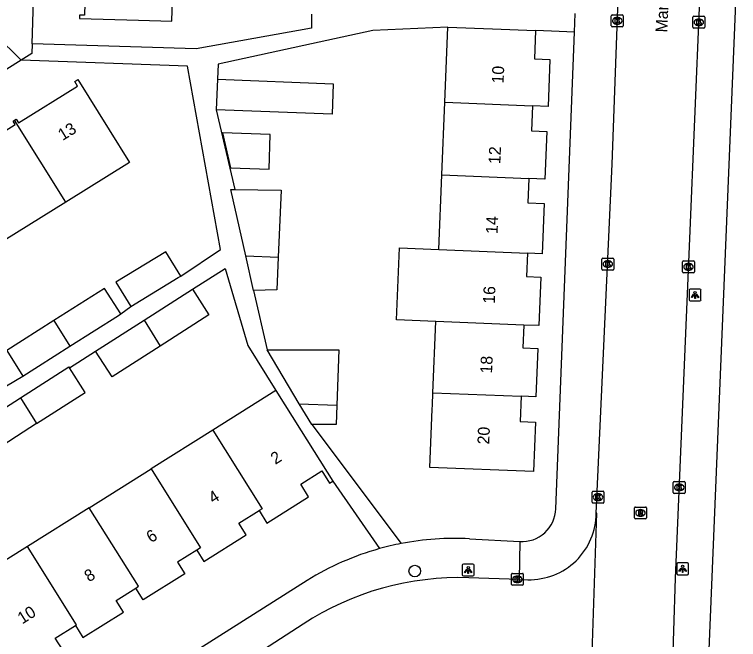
# Model space of a CAD drawing. Extents: x 160077 to 160945, y 386481 to 387498.
# Drawn here: x 160560.3 to 160621.4, y 386632.1 to 386684.8 of the extents above; entities that cross this region are included whole.
import ezdxf

# ---------------------------------------------------------------- set-up
doc = ezdxf.new("R2010")
doc.units = 0
for name, color, linetype in [('IMGEO_Boom', 7, 'Continuous'), ('IMGEO_Kolk', 7, 'Continuous'), ('IMGEO_Lichtpunt', 7, 'Continuous'), ('IMGEO_Openbare_ruimte_label', 7, 'Continuous'), ('IMGEO_Pand', 7, 'Continuous'), ('IMGEO_Pand_nummerreeks', 7, 'Continuous'), ('IMGEO_Rijbaan_lokaal_open', 7, 'Continuous'), ('IMGEO_Rioolput', 7, 'Continuous'), ('IMGEO_Voetpad_open', 7, 'Continuous')]:
    doc.layers.add(name, color=color, linetype=linetype)

msp = doc.modelspace()

# ---------------------------------------------------------------- linework, layer by layer
at = {"layer": 'IMGEO_Boom'}
msp.add_circle((160594.062, 386637.884), 0.489, dxfattribs=at)
at = {"layer": 'IMGEO_Kolk'}
for p, q in [((160610.656, 386683.877), (160610.656, 386684.729)), ((160610.731, 386684.803), (160611.583, 386684.803)), ((160611.144, 386684.583), (160611.169, 386684.583)), ((160611.657, 386684.729), (160611.657, 386683.877)), ((160617.542, 386683.758), (160617.542, 386684.61)), ((160617.617, 386684.684), (160618.469, 386684.684)), ((160618.03, 386684.464), (160618.055, 386684.464)), ((160618.543, 386684.61), (160618.543, 386683.758)), ((160611.583, 386683.803), (160610.731, 386683.803)), ((160611.167, 386684.023), (160611.142, 386684.023)), ((160618.053, 386683.904), (160618.028, 386683.904)), ((160618.469, 386683.684), (160617.617, 386683.684)), ((160609.934, 386664.28), (160610.786, 386664.28)), ((160609.859, 386663.354), (160609.859, 386664.206)), ((160610.347, 386664.06), (160610.372, 386664.06)), ((160610.86, 386664.206), (160610.86, 386663.354)), ((160616.671, 386663.121), (160616.671, 386663.973)), ((160616.746, 386664.047), (160617.598, 386664.047)), ((160617.159, 386663.827), (160617.184, 386663.827)), ((160617.672, 386663.973), (160617.672, 386663.121)), ((160610.786, 386663.28), (160609.934, 386663.28)), ((160610.37, 386663.5), (160610.345, 386663.5)), ((160617.598, 386663.047), (160616.746, 386663.047)), ((160617.182, 386663.267), (160617.157, 386663.267)), ((160615.89, 386644.511), (160615.89, 386645.363)), ((160615.965, 386645.437), (160616.817, 386645.437)), ((160616.891, 386645.363), (160616.891, 386644.511)), ((160616.378, 386645.217), (160616.403, 386645.217)), ((160609.032, 386643.69), (160609.032, 386644.542)), ((160609.107, 386644.616), (160609.959, 386644.616)), ((160609.52, 386644.396), (160609.545, 386644.396)), ((160610.033, 386644.542), (160610.033, 386643.69)), ((160616.817, 386644.437), (160615.965, 386644.437)), ((160616.401, 386644.657), (160616.376, 386644.657)), ((160609.959, 386643.616), (160609.107, 386643.616)), ((160609.543, 386643.836), (160609.518, 386643.836)), ((160602.225, 386636.756), (160602.225, 386637.608)), ((160602.3, 386637.682), (160603.152, 386637.682)), ((160602.713, 386637.462), (160602.738, 386637.462)), ((160603.226, 386637.608), (160603.226, 386636.756)), ((160602.736, 386636.902), (160602.711, 386636.902)), ((160603.152, 386636.682), (160602.3, 386636.682))]:
    msp.add_line(p, q, dxfattribs=at)
for points in [[(160610.656, 386683.877), (160610.656, 386684.729)], [(160610.731, 386684.803), (160611.583, 386684.803)], [(160610.977, 386684.503), (160611.1, 386684.503), (160611.1, 386684.352), (160611.23, 386684.503), (160611.394, 386684.503), (160611.248, 386684.352), (160611.401, 386684.103), (160611.249, 386684.103), (160611.164, 386684.267), (160611.1, 386684.2), (160611.1, 386684.103), (160610.977, 386684.103), (160610.977, 386684.503)], [(160611.657, 386684.729), (160611.657, 386683.877)], [(160617.542, 386683.758), (160617.542, 386684.61)], [(160617.617, 386684.684), (160618.469, 386684.684)], [(160618.543, 386684.61), (160618.543, 386683.758)], [(160611.583, 386683.803), (160610.731, 386683.803)], [(160617.863, 386684.384), (160617.986, 386684.384), (160617.986, 386684.233), (160618.116, 386684.384), (160618.28, 386684.384), (160618.134, 386684.233), (160618.287, 386683.984), (160618.135, 386683.984), (160618.05, 386684.148), (160617.986, 386684.081), (160617.986, 386683.984), (160617.863, 386683.984), (160617.863, 386684.384)], [(160618.469, 386683.684), (160617.617, 386683.684)], [(160609.934, 386664.28), (160610.786, 386664.28)], [(160609.859, 386663.354), (160609.859, 386664.206)], [(160610.18, 386663.98), (160610.303, 386663.98), (160610.303, 386663.829), (160610.433, 386663.98), (160610.597, 386663.98), (160610.451, 386663.829), (160610.604, 386663.58), (160610.452, 386663.58), (160610.367, 386663.744), (160610.303, 386663.677), (160610.303, 386663.58), (160610.18, 386663.58), (160610.18, 386663.98)], [(160610.86, 386664.206), (160610.86, 386663.354)], [(160616.671, 386663.121), (160616.671, 386663.973)], [(160616.746, 386664.047), (160617.598, 386664.047)], [(160616.992, 386663.747), (160617.115, 386663.747), (160617.115, 386663.596), (160617.245, 386663.747), (160617.409, 386663.747), (160617.263, 386663.596), (160617.416, 386663.347), (160617.264, 386663.347), (160617.179, 386663.511), (160617.115, 386663.444), (160617.115, 386663.347), (160616.992, 386663.347), (160616.992, 386663.747)], [(160617.672, 386663.973), (160617.672, 386663.121)], [(160610.786, 386663.28), (160609.934, 386663.28)], [(160617.598, 386663.047), (160616.746, 386663.047)], [(160615.89, 386644.511), (160615.89, 386645.363)], [(160615.965, 386645.437), (160616.817, 386645.437)], [(160616.891, 386645.363), (160616.891, 386644.511)], [(160616.211, 386645.137), (160616.334, 386645.137), (160616.334, 386644.986), (160616.464, 386645.137), (160616.628, 386645.137), (160616.482, 386644.986), (160616.635, 386644.737), (160616.483, 386644.737), (160616.398, 386644.901), (160616.334, 386644.834), (160616.334, 386644.737), (160616.211, 386644.737), (160616.211, 386645.137)], [(160609.032, 386643.69), (160609.032, 386644.542)], [(160609.107, 386644.616), (160609.959, 386644.616)], [(160609.353, 386644.316), (160609.476, 386644.316), (160609.476, 386644.165), (160609.606, 386644.316), (160609.77, 386644.316), (160609.624, 386644.165), (160609.777, 386643.916), (160609.625, 386643.916), (160609.54, 386644.08), (160609.476, 386644.013), (160609.476, 386643.916), (160609.353, 386643.916), (160609.353, 386644.316)], [(160610.033, 386644.542), (160610.033, 386643.69)], [(160616.817, 386644.437), (160615.965, 386644.437)], [(160609.959, 386643.616), (160609.107, 386643.616)], [(160602.225, 386636.756), (160602.225, 386637.608)], [(160602.3, 386637.682), (160603.152, 386637.682)], [(160602.546, 386637.382), (160602.669, 386637.382), (160602.669, 386637.231), (160602.799, 386637.382), (160602.963, 386637.382), (160602.817, 386637.231), (160602.97, 386636.982), (160602.818, 386636.982), (160602.733, 386637.146), (160602.669, 386637.079), (160602.669, 386636.982), (160602.546, 386636.982), (160602.546, 386637.382)], [(160603.226, 386637.608), (160603.226, 386636.756)], [(160603.152, 386636.682), (160602.3, 386636.682)]]:
    msp.add_lwpolyline(points, dxfattribs=at)
for centre, start, end in [((160610.733, 386684.727), 91.55205, 178.44795), ((160610.733, 386684.727), 91.55205, 178.44795), ((160611.581, 386684.727), 1.55205, 88.44795), ((160611.581, 386684.727), 1.55205, 88.44795), ((160617.619, 386684.608), 91.55205, 178.44795), ((160617.619, 386684.608), 91.55205, 178.44795), ((160618.467, 386684.608), 1.55205, 88.44795), ((160618.467, 386684.608), 1.55205, 88.44795), ((160610.733, 386683.879), 181.55205, 268.44795), ((160610.733, 386683.879), 181.55205, 268.44795), ((160611.581, 386683.879), 271.55205, 358.44795), ((160611.581, 386683.879), 271.55205, 358.44795), ((160617.619, 386683.76), 181.55205, 268.44795), ((160617.619, 386683.76), 181.55205, 268.44795), ((160618.467, 386683.76), 271.55205, 358.44795), ((160618.467, 386683.76), 271.55205, 358.44795), ((160609.936, 386664.204), 91.55205, 178.44795), ((160609.936, 386664.204), 91.55205, 178.44795), ((160610.784, 386664.204), 1.55205, 88.44795), ((160610.784, 386664.204), 1.55205, 88.44795), ((160616.748, 386663.971), 91.55205, 178.44795), ((160616.748, 386663.971), 91.55205, 178.44795), ((160617.596, 386663.971), 1.55205, 88.44795), ((160617.596, 386663.971), 1.55205, 88.44795), ((160609.936, 386663.356), 181.55205, 268.44795), ((160609.936, 386663.356), 181.55205, 268.44795), ((160610.784, 386663.356), 271.55205, 358.44795), ((160610.784, 386663.356), 271.55205, 358.44795), ((160616.748, 386663.123), 181.55205, 268.44795), ((160616.748, 386663.123), 181.55205, 268.44795), ((160617.596, 386663.123), 271.55205, 358.44795), ((160617.596, 386663.123), 271.55205, 358.44795), ((160615.967, 386645.361), 91.55205, 178.44795), ((160615.967, 386645.361), 91.55205, 178.44795), ((160616.815, 386645.361), 1.55205, 88.44795), ((160616.815, 386645.361), 1.55205, 88.44795), ((160609.109, 386644.54), 91.55205, 178.44795), ((160609.109, 386644.54), 91.55205, 178.44795), ((160609.957, 386644.54), 1.55205, 88.44795), ((160609.957, 386644.54), 1.55205, 88.44795), ((160615.967, 386644.513), 181.55205, 268.44795), ((160615.967, 386644.513), 181.55205, 268.44795), ((160616.815, 386644.513), 271.55205, 358.44795), ((160616.815, 386644.513), 271.55205, 358.44795), ((160609.109, 386643.692), 181.55205, 268.44795), ((160609.109, 386643.692), 181.55205, 268.44795), ((160609.957, 386643.692), 271.55205, 358.44795), ((160609.957, 386643.692), 271.55205, 358.44795), ((160602.302, 386637.606), 91.55205, 178.44795), ((160602.302, 386637.606), 91.55205, 178.44795), ((160603.15, 386637.606), 1.55205, 88.44795), ((160603.15, 386637.606), 1.55205, 88.44795), ((160602.302, 386636.758), 181.55205, 268.44795), ((160602.302, 386636.758), 181.55205, 268.44795), ((160603.15, 386636.758), 271.55205, 358.44795), ((160603.15, 386636.758), 271.55205, 358.44795)]:
    msp.add_arc(centre, 0.0765, start, end, dxfattribs=at)
for centre, major_axis, ratio, start_param, end_param in [((160611.143, 386684.303), (-0.387, 0.002), 0.722429, 4.712389, 7.853982), ((160611.168, 386684.303), (-0.39, 0.002), 0.717154, 1.570796, 4.712389), ((160618.029, 386684.184), (-0.387, 0.002), 0.722429, 4.712389, 7.853982), ((160618.054, 386684.184), (-0.39, 0.002), 0.717154, 1.570796, 4.712389), ((160610.346, 386663.78), (-0.387, 0.002), 0.722429, 4.712389, 7.853982), ((160610.371, 386663.78), (-0.39, 0.002), 0.717154, 1.570796, 4.712389), ((160617.158, 386663.547), (-0.387, 0.002), 0.722429, 4.712389, 7.853982), ((160617.183, 386663.547), (-0.39, 0.002), 0.717154, 1.570796, 4.712389), ((160616.377, 386644.937), (-0.387, 0.002), 0.722429, 4.712389, 7.853982), ((160616.402, 386644.937), (-0.39, 0.002), 0.717154, 1.570796, 4.712389), ((160609.519, 386644.116), (-0.387, 0.002), 0.722429, 4.712389, 7.853982), ((160609.544, 386644.116), (-0.39, 0.002), 0.717154, 1.570796, 4.712389), ((160602.712, 386637.182), (-0.387, 0.002), 0.722429, 4.712389, 7.853982), ((160602.737, 386637.182), (-0.39, 0.002), 0.717154, 1.570796, 4.712389)]:
    msp.add_ellipse(centre, major_axis=major_axis, ratio=ratio, start_param=start_param, end_param=end_param, dxfattribs=at)
at = {"layer": 'IMGEO_Lichtpunt'}
for p, q in [((160617.23, 386661.573), (160617.23, 386660.766)), ((160617.23, 386661.573), (160617.23, 386660.766)), ((160618.132, 386661.668), (160617.324, 386661.668)), ((160618.132, 386661.668), (160617.324, 386661.668)), ((160618.226, 386660.766), (160618.226, 386661.573)), ((160618.226, 386660.766), (160618.226, 386661.573)), ((160617.324, 386660.672), (160618.132, 386660.672)), ((160617.324, 386660.672), (160618.132, 386660.672)), ((160617.08, 386638.565), (160616.272, 386638.565)), ((160617.08, 386638.565), (160616.272, 386638.565)), ((160598.072, 386638.367), (160598.072, 386637.56)), ((160598.072, 386638.367), (160598.072, 386637.56)), ((160598.974, 386638.462), (160598.166, 386638.462)), ((160598.974, 386638.462), (160598.166, 386638.462)), ((160599.068, 386637.56), (160599.068, 386638.367)), ((160599.068, 386637.56), (160599.068, 386638.367)), ((160616.178, 386638.47), (160616.178, 386637.663)), ((160616.178, 386638.47), (160616.178, 386637.663)), ((160617.174, 386637.663), (160617.174, 386638.47)), ((160617.174, 386637.663), (160617.174, 386638.47)), ((160598.166, 386637.466), (160598.974, 386637.466)), ((160598.166, 386637.466), (160598.974, 386637.466)), ((160616.272, 386637.569), (160617.08, 386637.569)), ((160616.272, 386637.569), (160617.08, 386637.569))]:
    msp.add_line(p, q, dxfattribs=at)
for points in [[(160617.604, 386661.237), (160617.643, 386661.209), (160617.455, 386660.947), (160617.417, 386660.974), (160617.604, 386661.237)], [(160617.706, 386661.189), (160617.753, 386661.189), (160617.753, 386660.867), (160617.706, 386660.867), (160617.706, 386661.189)], [(160617.816, 386661.209), (160617.854, 386661.236), (160618.041, 386660.974), (160618.002, 386660.946), (160617.816, 386661.209)], [(160598.446, 386638.031), (160598.485, 386638.003), (160598.297, 386637.741), (160598.259, 386637.768), (160598.446, 386638.031)], [(160598.548, 386637.983), (160598.595, 386637.983), (160598.595, 386637.661), (160598.548, 386637.661), (160598.548, 386637.983)], [(160598.658, 386638.003), (160598.696, 386638.03), (160598.883, 386637.768), (160598.844, 386637.74), (160598.658, 386638.003)], [(160616.552, 386638.134), (160616.591, 386638.106), (160616.403, 386637.844), (160616.365, 386637.871), (160616.552, 386638.134)], [(160616.654, 386638.086), (160616.701, 386638.086), (160616.701, 386637.764), (160616.654, 386637.764), (160616.654, 386638.086)], [(160616.764, 386638.106), (160616.802, 386638.133), (160616.989, 386637.871), (160616.95, 386637.843), (160616.764, 386638.106)]]:
    msp.add_lwpolyline(points, dxfattribs=at)
for centre in [(160617.729, 386661.371), (160598.571, 386638.165), (160616.677, 386638.268)]:
    msp.add_circle(centre, 0.0994, dxfattribs=at)
for centre, start, end in [((160617.324, 386661.573), 90, 180), ((160617.324, 386661.573), 90, 180), ((160618.132, 386661.573), 0, 90), ((160618.132, 386661.573), 0, 90), ((160617.324, 386660.766), 180, 270), ((160617.324, 386660.766), 180, 270), ((160618.132, 386660.766), 270, 0), ((160618.132, 386660.766), 270, 360), ((160616.272, 386638.47), 90, 180), ((160616.272, 386638.47), 90, 180), ((160617.08, 386638.47), 0, 90), ((160617.08, 386638.47), 0, 90), ((160598.166, 386638.367), 90, 180), ((160598.166, 386638.367), 90, 180), ((160598.974, 386638.367), 0, 90), ((160598.974, 386638.367), 0, 90), ((160598.166, 386637.56), 180, 270), ((160598.166, 386637.56), 180, 270), ((160598.974, 386637.56), 270, 0), ((160598.974, 386637.56), 270, 360), ((160616.272, 386637.663), 180, 270), ((160616.272, 386637.663), 180, 270), ((160617.08, 386637.663), 270, 0), ((160617.08, 386637.663), 270, 360)]:
    msp.add_arc(centre, 0.0946, start, end, dxfattribs=at)
at = {"layer": 'IMGEO_Pand'}
for points in [[(160565.924, 386690.908), (160565.919, 386690.755), (160566.359, 386690.743), (160566.189, 386684.781), (160565.762, 386684.793), (160565.753, 386684.501), (160570.751, 386684.359), (160573.554, 386684.279), (160573.737, 386690.689)], [(160596.599, 386677.441), (160596.859, 386683.778)], [(160596.859, 386683.778), (160600.613, 386683.624), (160604.26, 386683.475)], [(160604.26, 386683.475), (160604.163, 386681.096), (160605.475, 386681.042), (160605.313, 386677.088), (160604.004, 386677.141)], [(160560.275, 386675.918), (160560.4, 386675.995), (160560.594, 386675.683), (160565.595, 386678.8), (160565.356, 386679.184), (160565.629, 386679.353), (160568.274, 386675.11), (160569.988, 386672.359), (160564.589, 386668.994)], [(160577.409, 386679.381), (160587.176, 386678.997), (160587.075, 386676.42), (160577.308, 386676.804)], [(160577.409, 386679.381), (160577.308, 386676.804)], [(160596.349, 386671.306), (160596.599, 386677.441)], [(160596.599, 386677.441), (160604.004, 386677.141)], [(160604.004, 386677.141), (160603.917, 386675.028), (160605.216, 386674.974), (160605.052, 386670.949), (160603.686, 386671.005)], [(160555.048, 386672.738), (160555.175, 386672.817), (160555.393, 386672.467), (160560.332, 386675.545), (160560.149, 386675.839), (160560.275, 386675.918)], [(160564.589, 386668.994), (160560.275, 386675.918)], [(160578.5, 386671.908), (160581.767, 386671.799), (160581.865, 386674.716), (160577.823, 386674.852), (160578.5, 386671.908)], [(160596.091, 386665.008), (160596.349, 386671.306)], [(160596.349, 386671.306), (160603.686, 386671.005)], [(160603.686, 386671.005), (160603.601, 386668.945), (160604.977, 386668.889), (160604.804, 386664.651), (160603.584, 386664.701)], [(160579.787, 386664.473), (160578.543, 386670.068), (160578.878, 386670.063)], [(160578.878, 386670.063), (160582.758, 386670.009), (160582.777, 386670.009), (160582.54, 386664.36)], [(160564.589, 386668.994), (160559.397, 386665.759)], [(160595.843, 386658.943), (160592.529, 386659.08), (160592.778, 386665.144), (160596.091, 386665.008)], [(160596.091, 386665.008), (160603.584, 386664.701)], [(160574.299, 386662.757), (160573.049, 386664.81), (160568.834, 386662.244), (160570.084, 386660.191)], [(160580.436, 386661.556), (160579.787, 386664.473)], [(160579.787, 386664.473), (160582.54, 386664.36)], [(160582.54, 386664.36), (160582.425, 386661.598), (160580.436, 386661.556)], [(160603.584, 386664.701), (160603.503, 386662.733), (160604.699, 386662.684), (160604.531, 386658.585), (160603.269, 386658.637)], [(160570.084, 386660.191), (160574.097, 386662.634), (160574.299, 386662.757)], [(160569.247, 386659.569), (160567.873, 386661.731), (160563.6, 386659.015)], [(160571.203, 386659.048), (160575.291, 386661.665)], [(160575.291, 386661.665), (160576.679, 386659.497), (160572.571, 386656.868)], [(160564.954, 386656.841), (160569.042, 386659.439), (160569.247, 386659.569)], [(160563.6, 386659.015), (160559.61, 386656.479), (160560.983, 386654.318)], [(160563.6, 386659.015), (160564.954, 386656.841)], [(160567.121, 386656.435), (160571.203, 386659.048)], [(160571.203, 386659.048), (160572.571, 386656.868)], [(160595.596, 386652.927), (160595.843, 386658.943)], [(160603.269, 386658.637), (160595.843, 386658.943)], [(160603.269, 386658.637), (160603.19, 386656.714), (160604.453, 386656.662), (160604.285, 386652.572), (160603.036, 386652.623)], [(160560.983, 386654.318), (160564.954, 386656.841)], [(160572.571, 386656.868), (160568.508, 386654.268), (160567.121, 386656.435)], [(160581.591, 386656.538), (160587.64, 386656.538), (160587.486, 386651.864)], [(160584.311, 386651.995), (160581.591, 386656.538)], [(160560.766, 386652.499), (160564.854, 386655.116), (160564.914, 386655.022)], [(160562.134, 386650.319), (160566.242, 386652.948), (160564.914, 386655.022)], [(160582.341, 386653.116), (160577.019, 386649.777)], [(160582.341, 386653.116), (160584.482, 386649.704), (160587.14, 386645.468)], [(160603.036, 386652.623), (160602.95, 386650.51), (160604.267, 386650.456), (160604.095, 386646.27), (160595.339, 386646.628), (160595.539, 386651.533), (160595.553, 386651.869), (160595.596, 386652.927)], [(160595.596, 386652.927), (160603.036, 386652.623)], [(160556.684, 386649.886), (160560.766, 386652.499)], [(160560.766, 386652.499), (160562.134, 386650.319)], [(160585.361, 386650.24), (160584.311, 386651.995)], [(160584.311, 386651.995), (160587.486, 386651.864)], [(160587.486, 386651.864), (160587.433, 386650.24), (160585.361, 386650.24)], [(160562.134, 386650.319), (160558.071, 386647.719), (160556.684, 386649.886)], [(160577.019, 386649.777), (160571.801, 386646.502)], [(160577.019, 386649.777), (160581.18, 386643.144), (160580.917, 386642.979)], [(160566.582, 386643.228), (160571.801, 386646.502)], [(160571.801, 386646.502), (160575.977, 386639.845), (160575.653, 386639.642)], [(160580.917, 386642.979), (160581.576, 386641.93), (160585.102, 386644.143), (160584.432, 386645.21), (160586.222, 386646.333), (160586.871, 386645.299), (160587.14, 386645.468)], [(160566.582, 386643.228), (160561.363, 386639.953)], [(160570.5, 386636.44), (160570.744, 386636.593), (160566.582, 386643.228)], [(160575.653, 386639.642), (160576.247, 386638.694), (160579.831, 386640.943), (160579.221, 386641.915), (160580.917, 386642.979)], [(160561.363, 386639.953), (160556.145, 386636.679)], [(160565.409, 386633.28), (160565.51, 386633.343), (160561.363, 386639.953)], [(160575.653, 386639.642), (160574.036, 386638.627), (160574.643, 386637.659), (160571.121, 386635.449), (160570.5, 386636.44)], [(160565.409, 386633.28), (160566.044, 386632.269), (160569.463, 386634.414), (160568.843, 386635.401), (160570.5, 386636.44)], [(160560.26, 386629.963), (160560.876, 386628.982), (160564.367, 386631.172), (160563.712, 386632.215), (160565.409, 386633.28)]]:
    msp.add_lwpolyline(points, dxfattribs=at)
at = {"layer": 'IMGEO_Rijbaan_lokaal_open'}
for points in [[(160609.383, 386642.765), (160610.716, 386672.205), (160611.622, 386696.983), (160611.777, 386702.444)], [(160615.656, 386623.956), (160616.069, 386637.291), (160617.271, 386665.941), (160618.548, 386696.166), (160618.787, 386702.164)], [(160608.759, 386624.093), (160608.814, 386624.205), (160609.432, 386642.756), (160609.383, 386642.765)], [(160602.878, 386637.176), (160598.632, 386637.313)], [(160602.878, 386637.176), (160603.613, 386637.152)], [(160584.627, 386633.411), (160577.938, 386629.07), (160564.253, 386620.579), (160561.375, 386618.67), (160561.3, 386618.623), (160559.077, 386617.225)]]:
    msp.add_lwpolyline(points, dxfattribs=at)
for centre, radius, start, end in [((160603.741, 386642.793), 5.642, 268.69918, 359.72041), ((160597.847, 386613.046), 24.279, 88.14704, 122.9902)]:
    msp.add_arc(centre, radius, start, end, dxfattribs=at)
at = {"layer": 'IMGEO_Rioolput'}
for p, q in [((160612.613, 386642.358), (160612.613, 386643.21)), ((160612.688, 386643.284), (160613.54, 386643.284)), ((160613.101, 386643.064), (160613.126, 386643.064)), ((160613.614, 386643.21), (160613.614, 386642.358)), ((160613.54, 386642.284), (160612.688, 386642.284)), ((160613.124, 386642.504), (160613.099, 386642.504))]:
    msp.add_line(p, q, dxfattribs=at)
for points in [[(160612.613, 386642.358), (160612.613, 386643.21)], [(160612.688, 386643.284), (160613.54, 386643.284)], [(160613.202, 386642.982), (160612.95, 386642.984), (160612.95, 386642.584)], [(160613.128, 386642.903), (160613.074, 386642.903), (160613.074, 386642.822)], [(160613.614, 386643.21), (160613.614, 386642.358)], [(160613.54, 386642.284), (160612.688, 386642.284)], [(160612.95, 386642.584), (160613.074, 386642.584), (160613.074, 386642.746), (160613.085, 386642.746)], [(160613.074, 386642.822), (160613.126, 386642.822)], [(160613.132, 386642.717), (160613.203, 386642.584), (160613.343, 386642.584), (160613.278, 386642.71)]]:
    msp.add_lwpolyline(points, dxfattribs=at)
for centre, radius, start, end in [((160612.69, 386643.208), 0.0765, 91.55205, 178.44795), ((160612.69, 386643.208), 0.0765, 91.55205, 178.44795), ((160613.134, 386642.807), 0.0964, 77.00612, 93.18647), ((160613.148, 386642.864), 0.0378, 276.66336, 79.67722), ((160613.201, 386642.872), 0.109, 350.36119, 89.41601), ((160613.199, 386642.872), 0.112, 277.58423, 350.98172), ((160613.538, 386643.208), 0.0765, 1.55205, 88.44795), ((160613.538, 386643.208), 0.0765, 1.55205, 88.44795), ((160612.69, 386642.36), 0.0765, 181.55205, 268.44795), ((160612.69, 386642.36), 0.0765, 181.55205, 268.44795), ((160613.084, 386642.693), 0.0533, 26.02933, 88.69889), ((160613.11, 386643.011), 0.19, 274.7715, 282.96867), ((160613.183, 386642.657), 0.108, 29.51342, 73.79051), ((160613.538, 386642.36), 0.0765, 271.55205, 358.44795), ((160613.538, 386642.36), 0.0765, 271.55205, 358.44795)]:
    msp.add_arc(centre, radius, start, end, dxfattribs=at)
for centre, major_axis, ratio, start_param, end_param in [((160613.1, 386642.784), (-0.387, 0.002), 0.722429, 4.712389, 7.853982), ((160613.125, 386642.784), (-0.39, 0.002), 0.717154, 1.570796, 4.712389)]:
    msp.add_ellipse(centre, major_axis=major_axis, ratio=ratio, start_param=start_param, end_param=end_param, dxfattribs=at)
at = {"layer": 'IMGEO_Voetpad_open'}
for points in [[(160561.757, 386682.36), (160562.444, 386704.374)], [(160621.394, 386691.978), (160618.61, 386624.44)], [(160585.343, 386684.872), (160585.352, 386683.684), (160575.615, 386681.927), (160561.757, 386682.36)], [(160607.539, 386683.345), (160607.6, 386684.913)], [(160596.859, 386683.778), (160590.518, 386683.487), (160585.352, 386682.36), (160577.456, 386680.637), (160577.409, 386679.381)], [(160607.539, 386683.345), (160605.608, 386683.42), (160604.26, 386683.475)], [(160605.975, 386643.133), (160607.539, 386683.345)], [(160558.639, 386683.114), (160560.846, 386680.979)], [(160561.757, 386682.36), (160561.731, 386681.534), (160560.846, 386680.979)], [(160560.846, 386680.979), (160530.808, 386662.148)], [(160574.299, 386662.757), (160577.661, 386665.012), (160574.881, 386680.481), (160560.846, 386680.979)], [(160577.308, 386676.804), (160578.878, 386670.063)], [(160575.291, 386661.665), (160578.066, 386663.398), (160579.976, 386656.903), (160582.341, 386653.116)], [(160580.436, 386661.556), (160581.591, 386656.538)], [(160569.247, 386659.569), (160570.084, 386660.191)], [(160564.914, 386655.022), (160567.121, 386656.435)], [(160558.801, 386653.058), (160560.983, 386654.318)], [(160585.361, 386650.24), (160592.917, 386640.202)], [(160587.14, 386645.468), (160591.082, 386639.771)], [(160598.682, 386640.598), (160602.927, 386640.365)], [(160602.927, 386640.365), (160602.878, 386637.176)], [(160584.982, 386637.094), (160557.447, 386619.675)]]:
    msp.add_lwpolyline(points, dxfattribs=at)
for centre, radius, start, end in [((160603.085, 386643.253), 2.892, 266.85946, 357.62801), ((160597.405, 386617.02), 23.612, 86.9009, 100.9581), ((160597.394, 386617.021), 23.609, 100.93005, 105.50574), ((160597.413, 386617.056), 23.58, 105.57404, 121.81473)]:
    msp.add_arc(centre, radius, start, end, dxfattribs=at)

# ---------------------------------------------------------------- texts
at = {"layer": 'IMGEO_Openbare_ruimte_label'}
msp.add_text('Martijnlaan', height=1, rotation=87.7071, dxfattribs=at).set_placement((160615.378, 386683.308))
at = {"layer": 'IMGEO_Pand_nummerreeks'}
for s, rotation, p in [('10', 87.674, (160601.557, 386679)), ('13', 31.76649, (160564.329, 386674.16)), ('12', 87.7313, (160601.285, 386672.2)), ('14', 87.7313, (160601.051, 386666.311)), ('16', 87.7313, (160600.817, 386660.419)), ('18', 87.7313, (160600.583, 386654.53)), ('20', 87.7313, (160600.346, 386648.548)), ('2', 32.21304, (160582.29, 386646.834)), ('4', 32.21304, (160577.045, 386643.529)), ('6', 32.21304, (160571.798, 386640.224)), ('8', 32.21304, (160566.556, 386636.92)), ('10', 32.21304, (160560.92, 386633.369))]:
    msp.add_text(s, height=1, rotation=rotation, dxfattribs=at).set_placement(p)

doc.saveas('drawing.dxf')
